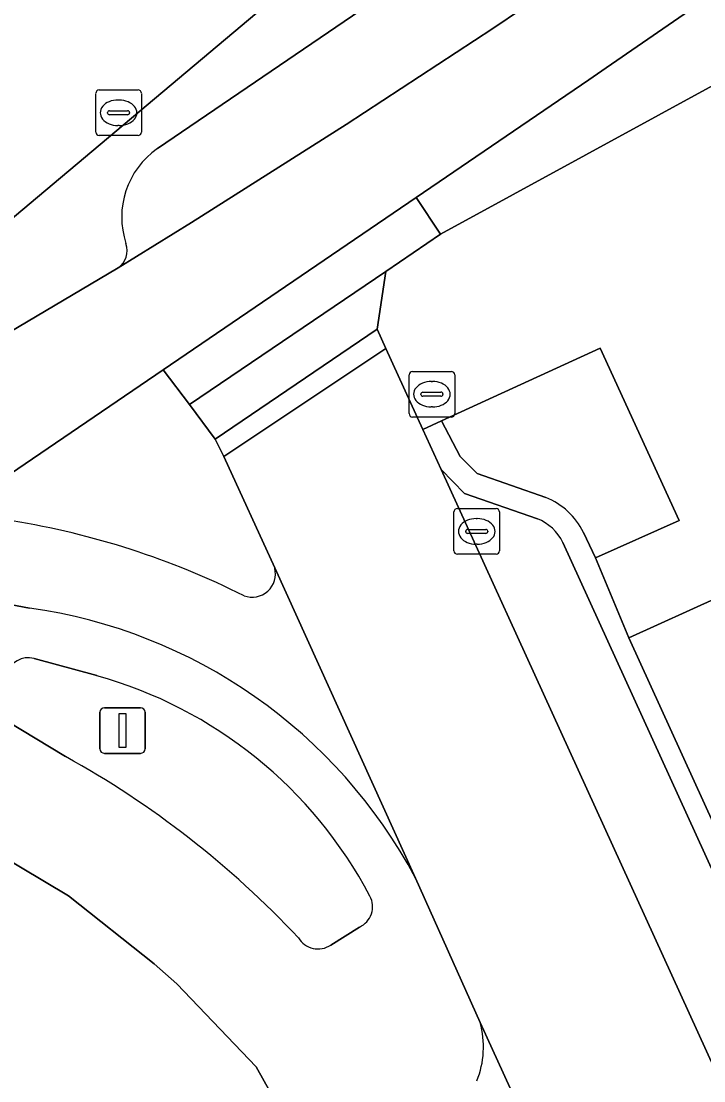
# Model space of a CAD drawing. Extents: x 158086 to 159499, y 382904 to 383981.
# Drawn here: x 158701.01 to 158715.99, y 383677.49 to 383700.72 of the extents above; entities that cross this region are included whole.
import ezdxf

# ---------------------------------------------------------------- set-up
doc = ezdxf.new("R2010")
doc.units = 0
for name, color, linetype in [('IMGEO_Berm_open', 7, 'Continuous'), ('IMGEO_Erf', 7, 'Continuous'), ('IMGEO_Fietspad_gesloten', 7, 'Continuous'), ('IMGEO_Groenvoorziening', 7, 'Continuous'), ('IMGEO_Hek', 7, 'Continuous'), ('IMGEO_Kolk', 7, 'Continuous'), ('IMGEO_Lichtmast', 7, 'Continuous'), ('IMGEO_Parkeervlak_open', 7, 'Continuous'), ('IMGEO_Rijbaan_lokaal_open', 7, 'Continuous'), ('IMGEO_Rijbaan_regionaal_gesloten', 7, 'Continuous'), ('IMGEO_Rioolput', 7, 'Continuous'), ('IMGEO_Verkeerseiland_open', 7, 'Continuous'), ('IMGEO_Voetpad_open', 7, 'Continuous')]:
    doc.layers.add(name, color=color, linetype=linetype)

msp = doc.modelspace()

# ---------------------------------------------------------------- linework, layer by layer
at = {"layer": 'IMGEO_Berm_open'}
for points in [[(158711.012, 383690.799), (158710.645, 383691.179), (158710.23, 383691.956), (158709.824, 383691.77), (158710.226, 383690.893), (158710.735, 383690.366), (158712.335, 383689.81)], [(158712.519, 383690.275), (158711.012, 383690.799)], [(158739.6, 383631.963), (158733.379, 383645.476), (158732.712, 383647.16), (158725.85, 383661.953), (158725.101, 383663.618), (158718.833, 383677.341), (158718.08, 383679.009), (158714.341, 383687.201), (158713.61, 383688.95), (158713.345, 383689.512)], [(158712.896, 383689.292), (158739.137, 383631.779)]]:
    msp.add_lwpolyline(points, dxfattribs=at)
for centre, radius, start, end in [((158711.94, 383688.819), 1.567, 26.2378, 68.3031), ((158711.944, 383688.824), 1.061, 26.1816, 68.3826)]:
    msp.add_arc(centre, radius, start, end, dxfattribs=at)
at = {"layer": 'IMGEO_Erf'}
msp.add_lwpolyline([(158729.099, 383616.559), (158728.839, 383620.185), (158728.439, 383620.385), (158728.428, 383620.601), (158728.677, 383620.637), (158728.348, 383626.76), (158727.972, 383629.705), (158727.114, 383632.709), (158726.048, 383635.333), (158724.872, 383637.952), (158708.676, 383673.308), (158706.167, 383677.797), (158704.425, 383679.61), (158703.932, 383680.049), (158702.053, 383681.54), (158697.379, 383684.33), (158696.494, 383684.617), (158695.551, 383684.559), (158694.59, 383684.171), (158658.622, 383659.897), (158670.444, 383632.112), (158671.436, 383629.225), (158672.003, 383626.033), (158672.679, 383613.971)], dxfattribs=at)
at = {"layer": 'IMGEO_Fietspad_gesloten'}
for points in [[(158761.578, 383734.72), (158744.316, 383722.991), (158712.657, 383701.444), (158711.36, 383700.561), (158708.139, 383698.454), (158704.749, 383696.309), (158703.14, 383695.309), (158700.334, 383693.65), (158695.004, 383690.465)], [(158696.841, 383688.399), (158700.594, 383690.668), (158704.129, 383693.076), (158709.674, 383696.854), (158713.466, 383699.437), (158713.844, 383699.697), (158732.131, 383712.285)], [(158709.663, 383681.933), (158706.574, 383688.731)], [(158698.017, 383688.452), (158701.192, 383687.853)]]:
    msp.add_lwpolyline(points, dxfattribs=at)
for centre, radius, start, end in [((158697.972, 383672.252), 17.741, 63.4516, 80.7706), ((158706.079, 383688.602), 0.511, 249.6182, 14.5722), ((158699.611, 383676.57), 11.393, 28.0803, 82.0238)]:
    msp.add_arc(centre, radius, start, end, dxfattribs=at)
at = {"layer": 'IMGEO_Groenvoorziening'}
for points in [[(158713.345, 383689.512), (158713.61, 383688.95), (158715.448, 383689.77), (158713.711, 383693.551), (158710.23, 383691.956), (158710.645, 383691.179), (158711.012, 383690.799), (158712.519, 383690.275)], [(158702.669, 383686.37), (158701.296, 383686.75)], [(158700.688, 383685.378), (158701.986, 383684.597)], [(158707.802, 383680.463), (158708.433, 383680.859)]]:
    msp.add_lwpolyline(points, dxfattribs=at)
msp.add_lwpolyline([(158718.08, 383679.009), (158720.059, 383679.879), (158716.306, 383688.092), (158714.341, 383687.201)], close=True, dxfattribs=at)
for centre, radius, start, end in [((158711.94, 383688.819), 1.567, 26.2378, 68.3031), ((158701.178, 383686.235), 0.528, 77.0727, 160.0829), ((158700.047, 383676.985), 9.744, 27.8413, 74.3882), ((158691.872, 383666.327), 20.882, 43.2028, 61.0317), ((158708.231, 383681.305), 0.49, 294.3262, 28.145), ((158707.523, 383680.873), 0.496, 210.2333, 304.2981)]:
    msp.add_arc(centre, radius, start, end, dxfattribs=at)
at = {"layer": 'IMGEO_Hek'}
for points in [[(158697.379, 383684.33), (158702.053, 383681.54), (158703.932, 383680.049)], [(158703.932, 383680.049), (158704.425, 383679.61)], [(158704.425, 383679.61), (158706.167, 383677.797), (158708.676, 383673.308), (158724.872, 383637.952), (158726.048, 383635.333), (158727.114, 383632.709), (158727.972, 383629.705), (158728.348, 383626.76), (158728.677, 383620.637), (158728.428, 383620.601), (158728.439, 383620.385)]]:
    msp.add_lwpolyline(points, dxfattribs=at)
at = {"layer": 'IMGEO_Kolk'}
for p, q in [((158710.505, 383689.107), (158710.505, 383689.959)), ((158710.58, 383690.033), (158711.432, 383690.033)), ((158711.506, 383689.959), (158711.506, 383689.107)), ((158710.993, 383689.813), (158711.018, 383689.813)), ((158710.764, 383689.527), (158710.764, 383689.539)), ((158711.202, 383689.49), (158710.804, 383689.49)), ((158710.807, 383689.576), (158711.205, 383689.576)), ((158711.248, 383689.539), (158711.248, 383689.527)), ((158711.016, 383689.253), (158710.991, 383689.253)), ((158711.432, 383689.033), (158710.58, 383689.033))]:
    msp.add_line(p, q, dxfattribs=at)
for points in [[(158710.505, 383689.107), (158710.505, 383689.959)], [(158710.58, 383690.033), (158711.432, 383690.033)], [(158711.506, 383689.959), (158711.506, 383689.107)], [(158711.432, 383689.033), (158710.58, 383689.033)]]:
    msp.add_lwpolyline(points, dxfattribs=at)
for centre, radius, start, end in [((158710.582, 383689.957), 0.0765, 91.552, 178.448), ((158710.582, 383689.957), 0.0765, 91.552, 178.448), ((158711.43, 383689.957), 0.0765, 1.552, 88.448), ((158711.43, 383689.957), 0.0765, 1.552, 88.448), ((158710.804, 383689.536), 0.0403, 85.8775, 175.7526), ((158710.801, 383689.526), 0.0366, 178.938, 274.7102), ((158711.205, 383689.533), 0.043, 264.8664, 352.4533), ((158711.209, 383689.538), 0.0386, 1.7309, 96.639), ((158710.582, 383689.109), 0.0765, 181.552, 268.448), ((158710.582, 383689.109), 0.0765, 181.552, 268.448), ((158711.43, 383689.109), 0.0765, 271.552, 358.448), ((158711.43, 383689.109), 0.0765, 271.552, 358.448)]:
    msp.add_arc(centre, radius, start, end, dxfattribs=at)
for centre, major_axis, ratio, start_param, end_param in [((158710.992, 383689.533), (-0.387, 0.002), 0.722429, 4.712389, 7.853982), ((158711.017, 383689.533), (-0.39, 0.002), 0.717154, 1.570796, 4.712389)]:
    msp.add_ellipse(centre, major_axis=major_axis, ratio=ratio, start_param=start_param, end_param=end_param, dxfattribs=at)
at = {"layer": 'IMGEO_Lichtmast'}
for p, q in [((158702.74, 383684.767), (158702.74, 383685.567)), ((158702.74, 383685.567), (158702.74, 383684.767)), ((158702.84, 383685.667), (158703.63, 383685.667)), ((158703.63, 383685.667), (158702.84, 383685.667)), ((158703.73, 383685.567), (158703.73, 383684.767)), ((158703.73, 383684.767), (158703.73, 383685.567)), ((158703.63, 383684.667), (158702.84, 383684.667)), ((158702.84, 383684.667), (158703.63, 383684.667))]:
    msp.add_line(p, q, dxfattribs=at)
msp.add_lwpolyline([(158703.16, 383685.542), (158703.31, 383685.542), (158703.31, 383684.792), (158703.16, 383684.792), (158703.16, 383685.542)], dxfattribs=at)
for centre, start, end in [((158702.84, 383685.567), 90, 180), ((158702.84, 383685.567), 90, 180), ((158703.63, 383685.567), 0, 90), ((158703.63, 383685.567), 360, 90), ((158702.84, 383684.767), 180, 270), ((158702.84, 383684.767), 180, 270), ((158703.63, 383684.767), 270, 0), ((158703.63, 383684.767), 270, 0)]:
    msp.add_arc(centre, 0.1, start, end, dxfattribs=at)
at = {"layer": 'IMGEO_Parkeervlak_open'}
for points in [[(158712.335, 383689.81), (158710.735, 383690.366), (158710.226, 383690.893), (158738.566, 383628.788)], [(158739.137, 383631.779), (158712.896, 383689.292)]]:
    msp.add_lwpolyline(points, dxfattribs=at)
msp.add_arc((158711.944, 383688.824), 1.061, 26.1816, 68.3826, dxfattribs=at)
at = {"layer": 'IMGEO_Rijbaan_lokaal_open'}
for points in [[(158764.707, 383739.348), (158763.855, 383738.889), (158763.125, 383738.615), (158763.29, 383738.345), (158745.112, 383725.957), (158742.713, 383724.305), (158730.587, 383716.108), (158716.929, 383706.728), (158714.023, 383704.769), (158711.229, 383702.825), (158709.174, 383701.453), (158704, 383697.925)], [(158703.14, 383695.309), (158704.749, 383696.309), (158708.139, 383698.454), (158711.36, 383700.561), (158712.657, 383701.444), (158744.316, 383722.991), (158761.578, 383734.72)], [(158732.878, 383626.774), (158733.114, 383623.695), (158739.53, 383626.485), (158738.677, 383628.523), (158738.566, 383628.788), (158710.226, 383690.893), (158709.824, 383691.77), (158709.011, 383693.543), (158705.457, 383691.177), (158706.574, 383688.731), (158709.663, 383681.933), (158711.081, 383678.763), (158730.724, 383635.785)]]:
    msp.add_lwpolyline(points, dxfattribs=at)
for centre, radius, start, end in [((158705.046, 383696.424), 1.829, 124.8588, 198.5192), ((158702.881, 383695.686), 0.457, 304.4443, 20.043)]:
    msp.add_arc(centre, radius, start, end, dxfattribs=at)
at = {"layer": 'IMGEO_Rijbaan_regionaal_gesloten'}
msp.add_lwpolyline([(158708.057, 383702.492), (158709.408, 383703.655), (158710.128, 383704.264), (158710.506, 383704.588), (158712.76, 383706.518), (158715.424, 383708.831), (158713.729, 383711.318), (158712.009, 383713.842), (158709.426, 383711.633), (158709.35, 383711.566), (158707.036, 383709.601), (158706.727, 383709.339), (158703.683, 383706.726), (158703.671, 383706.71), (158698.831, 383702.414), (158695.71, 383699.862), (158692.808, 383697.839), (158684.174, 383691.908), (158687.517, 383686.999), (158690.431, 383688.972), (158693.312, 383690.899), (158694.409, 383691.662), (158696.842, 383693.376), (158699.481, 383695.282)], close=True, dxfattribs=at)
at = {"layer": 'IMGEO_Rioolput'}
for p, q in [((158702.723, 383699.212), (158703.575, 383699.212)), ((158702.648, 383698.286), (158702.648, 383699.138)), ((158703.136, 383698.992), (158703.161, 383698.992)), ((158703.649, 383699.138), (158703.649, 383698.286)), ((158702.907, 383698.706), (158702.907, 383698.718)), ((158702.95, 383698.755), (158703.348, 383698.755)), ((158703.391, 383698.718), (158703.391, 383698.706)), ((158703.345, 383698.669), (158702.947, 383698.669)), ((158703.159, 383698.432), (158703.134, 383698.432)), ((158703.575, 383698.212), (158702.723, 383698.212)), ((158709.521, 383692.115), (158709.521, 383692.967)), ((158709.596, 383693.041), (158710.448, 383693.041)), ((158710.522, 383692.967), (158710.522, 383692.115)), ((158710.009, 383692.821), (158710.034, 383692.821)), ((158709.78, 383692.535), (158709.78, 383692.547)), ((158710.218, 383692.498), (158709.82, 383692.498)), ((158709.823, 383692.584), (158710.221, 383692.584)), ((158710.264, 383692.547), (158710.264, 383692.535)), ((158710.032, 383692.261), (158710.007, 383692.261)), ((158710.448, 383692.041), (158709.596, 383692.041))]:
    msp.add_line(p, q, dxfattribs=at)
for points in [[(158702.723, 383699.212), (158703.575, 383699.212)], [(158702.648, 383698.286), (158702.648, 383699.138)], [(158703.649, 383699.138), (158703.649, 383698.286)], [(158703.575, 383698.212), (158702.723, 383698.212)], [(158709.521, 383692.115), (158709.521, 383692.967)], [(158709.596, 383693.041), (158710.448, 383693.041)], [(158710.522, 383692.967), (158710.522, 383692.115)], [(158710.448, 383692.041), (158709.596, 383692.041)]]:
    msp.add_lwpolyline(points, dxfattribs=at)
for centre, radius, start, end in [((158702.725, 383699.136), 0.0765, 91.552, 178.448), ((158702.725, 383699.136), 0.0765, 91.552, 178.448), ((158703.573, 383699.136), 0.0765, 1.552, 88.448), ((158703.573, 383699.136), 0.0765, 1.552, 88.448), ((158702.947, 383698.715), 0.0403, 85.8775, 175.7526), ((158702.944, 383698.705), 0.0366, 178.938, 274.7102), ((158703.348, 383698.712), 0.043, 264.8664, 352.4533), ((158703.352, 383698.717), 0.0386, 1.7309, 96.639), ((158702.725, 383698.288), 0.0765, 181.552, 268.448), ((158702.725, 383698.288), 0.0765, 181.552, 268.448), ((158703.573, 383698.288), 0.0765, 271.552, 358.448), ((158703.573, 383698.288), 0.0765, 271.552, 358.448), ((158709.598, 383692.965), 0.0765, 91.552, 178.448), ((158709.598, 383692.965), 0.0765, 91.552, 178.448), ((158710.446, 383692.965), 0.0765, 1.552, 88.448), ((158710.446, 383692.965), 0.0765, 1.552, 88.448), ((158709.82, 383692.544), 0.0403, 85.8775, 175.7526), ((158709.817, 383692.534), 0.0366, 178.938, 274.7102), ((158710.221, 383692.541), 0.043, 264.8664, 352.4533), ((158710.225, 383692.546), 0.0386, 1.7309, 96.639), ((158709.598, 383692.117), 0.0765, 181.552, 268.448), ((158709.598, 383692.117), 0.0765, 181.552, 268.448), ((158710.446, 383692.117), 0.0765, 271.552, 358.448), ((158710.446, 383692.117), 0.0765, 271.552, 358.448)]:
    msp.add_arc(centre, radius, start, end, dxfattribs=at)
for centre, major_axis, ratio, start_param, end_param in [((158703.135, 383698.712), (-0.387, 0.002), 0.722429, 4.712389, 7.853982), ((158703.16, 383698.712), (-0.39, 0.002), 0.717154, 1.570796, 4.712389), ((158710.008, 383692.541), (-0.387, 0.002), 0.722429, 4.712389, 7.853982), ((158710.033, 383692.541), (-0.39, 0.002), 0.717154, 1.570796, 4.712389)]:
    msp.add_ellipse(centre, major_axis=major_axis, ratio=ratio, start_param=start_param, end_param=end_param, dxfattribs=at)
at = {"layer": 'IMGEO_Verkeerseiland_open'}
for points in [[(158710.128, 383704.264), (158709.408, 383703.655), (158708.057, 383702.492), (158699.481, 383695.282), (158696.842, 383693.376), (158694.409, 383691.662), (158693.312, 383690.899)], [(158704, 383697.925), (158709.174, 383701.453), (158711.229, 383702.825)], [(158695.004, 383690.465), (158700.334, 383693.65), (158703.14, 383695.309)]]:
    msp.add_lwpolyline(points, dxfattribs=at)
for centre, radius, start, end in [((158705.046, 383696.424), 1.829, 124.8588, 198.5192), ((158702.881, 383695.686), 0.457, 304.4443, 20.043)]:
    msp.add_arc(centre, radius, start, end, dxfattribs=at)
at = {"layer": 'IMGEO_Voetpad_open'}
for points in [[(158773.808, 383741.481), (158772.212, 383740.22), (158770.209, 383738.701), (158770.86, 383737.827), (158763.123, 383732.061), (158762.47, 383732.937), (158747.675, 383722.852), (158735.219, 383714.375), (158735.492, 383714.004), (158732.392, 383711.899), (158732.131, 383712.285), (158713.844, 383699.697), (158713.466, 383699.437), (158709.674, 383696.854), (158710.21, 383696.047), (158718.177, 383700.4), (158736.316, 383712.849), (158737.703, 383713.802), (158748.8, 383721.418), (158762.87, 383730.983), (158766.317, 383733.352), (158770.42, 383736.17), (158776.735, 383740.495)], [(158718.177, 383700.4), (158710.21, 383696.047), (158709.01, 383695.233), (158708.818, 383693.968), (158709.011, 383693.543), (158709.824, 383691.77), (158710.23, 383691.956), (158713.711, 383693.551), (158715.448, 383689.77), (158713.61, 383688.95), (158714.341, 383687.201), (158716.306, 383688.092), (158720.059, 383679.879), (158718.08, 383679.009), (158718.833, 383677.341), (158720.825, 383678.226), (158727.045, 383664.51)], [(158705.457, 383691.177), (158705.264, 383691.557), (158704.707, 383692.316), (158704.129, 383693.076), (158700.594, 383690.668)], [(158706.574, 383688.731), (158705.457, 383691.177)], [(158701.192, 383687.853), (158698.017, 383688.452), (158694.59, 383684.171), (158695.551, 383684.559), (158696.494, 383684.617), (158697.379, 383684.33), (158702.053, 383681.54), (158703.932, 383680.049), (158704.425, 383679.61), (158706.167, 383677.797), (158708.676, 383673.308), (158724.872, 383637.952), (158726.048, 383635.333), (158727.114, 383632.709), (158727.972, 383629.705), (158728.348, 383626.76), (158728.677, 383620.637), (158728.428, 383620.601), (158728.439, 383620.385), (158728.839, 383620.185), (158729.099, 383616.559)], [(158701.296, 383686.75), (158702.669, 383686.37)], [(158701.986, 383684.597), (158700.688, 383685.378)], [(158711.081, 383678.763), (158709.663, 383681.933)], [(158708.433, 383680.859), (158707.802, 383680.463)], [(158730.724, 383635.785), (158711.081, 383678.763)]]:
    msp.add_lwpolyline(points, dxfattribs=at)
for points in [[(158709.01, 383695.233), (158710.21, 383696.047), (158709.674, 383696.854), (158704.129, 383693.076), (158704.707, 383692.316)], [(158708.818, 383693.968), (158709.01, 383695.233), (158704.707, 383692.316), (158705.264, 383691.557)], [(158705.457, 383691.177), (158709.011, 383693.543), (158708.818, 383693.968), (158705.264, 383691.557)]]:
    msp.add_lwpolyline(points, close=True, dxfattribs=at)
for centre, radius, start, end in [((158697.972, 383672.252), 17.741, 63.4516, 80.7706), ((158706.079, 383688.602), 0.511, 249.6182, 14.5722), ((158699.611, 383676.57), 11.393, 28.0803, 82.0238), ((158701.178, 383686.235), 0.528, 77.0727, 160.0829), ((158700.047, 383676.985), 9.744, 27.8413, 74.3882), ((158691.872, 383666.327), 20.882, 43.2028, 61.0317), ((158708.231, 383681.305), 0.49, 294.3262, 28.145), ((158707.523, 383680.873), 0.496, 210.2333, 304.2981), ((158709.177, 383678.233), 1.976, 337.816, 15.5458), ((158709.177, 383678.233), 1.976, 337.816, 15.5458)]:
    msp.add_arc(centre, radius, start, end, dxfattribs=at)

doc.saveas('drawing.dxf')
